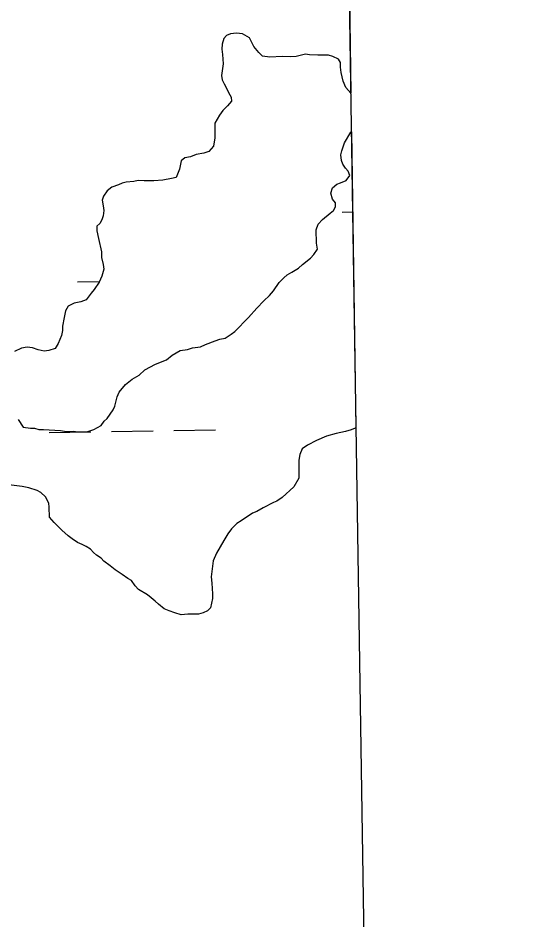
# Model space of a CAD drawing. Extents: x 3807117 to 3845308, y 337856 to 363736.
# Drawn here: x 3842791 to 3843194, y 352657 to 353352 of the extents above; entities that cross this region are included whole.
import ezdxf

# ---------------------------------------------------------------- set-up
doc = ezdxf.new("R2010")
doc.units = 0
for name, color, linetype in [('V-GRID-FRAM', 7, 'Continuous'), ('V-TOPO-SHOR', 7, 'Continuous'), ('V-WETL-SWMP', 7, 'Continuous')]:
    doc.layers.add(name, color=color, linetype=linetype)

msp = doc.modelspace()

# ---------------------------------------------------------------- linework, layer by layer
at = {"layer": 'V-GRID-FRAM'}
msp.add_lwpolyline([(3811100.57, 361461.86), (3842914.16, 361938.5), (3843194.47, 343758.27), (3811365.02, 343281.4), (3811100.57, 361461.86)], dxfattribs=at)
at = {"layer": 'V-TOPO-SHOR'}
for p, q in [((3842949.77, 353335.83), (3842948.62, 353331.46)), ((3842951.73, 353338.23), (3842949.77, 353335.83)), ((3842954.89, 353339.45), (3842951.73, 353338.23)), ((3842959.64, 353339.89), (3842954.89, 353339.45)), ((3842964.01, 353339.53), (3842959.64, 353339.89)), ((3842969.58, 353336.41), (3842964.01, 353339.53)), ((3842972.82, 353329.7), (3842969.58, 353336.41)), ((3842948.62, 353331.46), (3842948.26, 353327.49)), ((3842948.26, 353327.49), (3842948.69, 353323.53)), ((3842976.82, 353324.98), (3842972.82, 353329.7)), ((3842948.69, 353323.53), (3842949.15, 353316.4)), ((3842979.62, 353322.23), (3842976.82, 353324.98)), ((3842985.18, 353321.49), (3842979.62, 353322.23)), ((3842994.69, 353321.97), (3842985.18, 353321.49)), ((3843001.04, 353321.63), (3842994.69, 353321.97)), ((3843005.39, 353322.07), (3843001.04, 353321.63)), ((3843012.51, 353323.72), (3843005.39, 353322.07)), ((3843015.69, 353323.35), (3843012.51, 353323.72)), ((3843022.03, 353323.01), (3843015.69, 353323.35)), ((3843030.36, 353323.08), (3843022.03, 353323.01)), ((3843033.54, 353321.92), (3843030.36, 353323.08)), ((3843037.92, 353319.98), (3843033.54, 353321.92)), ((3843039.53, 353317.22), (3843037.92, 353319.98)), ((3842949.15, 353316.4), (3842948.05, 353307.27)), ((3843039.56, 353313.65), (3843039.53, 353317.22)), ((3843039.99, 353309.69), (3843039.56, 353313.65)), ((3842948.05, 353307.27), (3842948.47, 353304.11)), ((3843041.64, 353302.97), (3843039.99, 353309.69)), ((3842948.47, 353304.11), (3842950.09, 353300.95)), ((3842950.09, 353300.95), (3842951.7, 353298.19)), ((3843043.66, 353298.23), (3843041.64, 353302.97)), ((3842951.7, 353298.19), (3842953.32, 353294.24)), ((3842953.32, 353294.24), (3842955.33, 353290.69)), ((3843047.45, 353293.77), (3843043.66, 353298.23)), ((3842955.76, 353287.52), (3842952.62, 353283.93)), ((3842955.33, 353290.69), (3842955.76, 353287.52)), ((3842949.08, 353280.33), (3842946.34, 353276.73)), ((3842952.62, 353283.93), (3842949.08, 353280.33)), ((3842946.34, 353276.73), (3842942.83, 353270.76)), ((3842942.83, 353270.76), (3842942.93, 353259.26)), ((3843042.47, 353255.41), (3843047.55, 353263.78)), ((3843047.55, 353263.78), (3843047.91, 353264.08)), ((3842942.93, 353259.26), (3842941.8, 353252.91)), ((3842941.8, 353252.91), (3842938.27, 353248.91)), ((3843040.54, 353249.44), (3843042.47, 353255.41)), ((3842919.68, 353243.99), (3842916.93, 353241.58)), ((3842924.04, 353244.82), (3842919.68, 353243.99)), ((3842928.38, 353246.44), (3842924.04, 353244.82)), ((3842934.32, 353247.69), (3842928.38, 353246.44)), ((3842938.27, 353248.91), (3842934.32, 353247.69)), ((3843039.78, 353246.27), (3843040.54, 353249.44)), ((3843040.21, 353241.91), (3843039.78, 353246.27)), ((3842916.93, 353241.58), (3842915.8, 353235.23)), ((3843041.43, 353239.15), (3843040.21, 353241.91)), ((3843043.44, 353235.99), (3843041.43, 353239.15)), ((3843045.44, 353233.63), (3843043.44, 353235.99)), ((3842915.8, 353235.23), (3842913.08, 353228.86)), ((3843043.92, 353226.48), (3843046.66, 353230.47)), ((3843046.66, 353230.47), (3843045.44, 353233.63)), ((3842868.73, 353223.31), (3842863.6, 353221.28)), ((3842871.5, 353224.52), (3842868.73, 353223.31)), ((3842874.66, 353225.34), (3842871.5, 353224.52)), ((3842880.6, 353225.79), (3842874.66, 353225.34)), ((3842883.77, 353226.61), (3842880.6, 353225.79)), ((3842888.53, 353226.26), (3842883.77, 353226.61)), ((3842891.7, 353226.29), (3842888.53, 353226.26)), ((3842896.06, 353226.33), (3842891.7, 353226.29)), ((3842902.79, 353226.79), (3842896.06, 353226.33)), ((3842909.52, 353228.04), (3842902.79, 353226.79)), ((3842913.08, 353228.86), (3842909.52, 353228.04)), ((3843033.27, 353220.84), (3843036.81, 353223.64)), ((3843036.81, 353223.64), (3843039.58, 353224.86)), ((3843039.58, 353224.86), (3843043.92, 353226.48)), ((3842860.06, 353218.47), (3842857.32, 353214.48)), ((3842863.6, 353221.28), (3842860.06, 353218.47)), ((3843032.12, 353216.86), (3843033.27, 353220.84)), ((3843033.35, 353212.12), (3843032.12, 353216.86)), ((3842857.32, 353214.48), (3842856.16, 353211.3)), ((3842856.16, 353211.3), (3842856.99, 353206.95)), ((3843035.75, 353209.36), (3843033.35, 353212.12)), ((3843035.78, 353206.19), (3843035.75, 353209.36)), ((3842856.99, 353206.95), (3842857.42, 353203.38)), ((3842857.42, 353203.38), (3842857.06, 353199.42)), ((3843025.56, 353196.58), (3843031.46, 353201.4)), ((3843031.46, 353201.4), (3843034.22, 353203.4)), ((3843034.22, 353203.4), (3843035.78, 353206.19)), ((3842855.9, 353196.23), (3842854.34, 353193.45)), ((3842857.06, 353199.42), (3842855.9, 353196.23)), ((3843022.42, 353192.99), (3843025.56, 353196.58)), ((3842854.34, 353193.45), (3842851.98, 353191.44)), ((3842851.98, 353191.44), (3842852.01, 353187.87)), ((3842852.01, 353187.87), (3842853.25, 353181.94)), ((3843020.88, 353188.61), (3843022.42, 353192.99)), ((3843020.97, 353178.31), (3843020.88, 353188.61)), ((3842853.25, 353181.94), (3842855.72, 353171.65)), ((3843019.07, 353169.57), (3843021.81, 353173.56)), ((3843021.81, 353173.56), (3843020.97, 353178.31)), ((3842855.72, 353171.65), (3842855.76, 353167.29)), ((3842855.76, 353167.29), (3842857, 353161.76)), ((3843010.41, 353161.96), (3843016.32, 353166.77)), ((3843016.32, 353166.77), (3843019.07, 353169.57)), ((3842857, 353161.76), (3842857.43, 353158.19)), ((3843007.27, 353159.16), (3843010.41, 353161.96)), ((3842855.89, 353153.02), (3842853.95, 353148.25)), ((3842857.43, 353158.19), (3842855.89, 353153.02)), ((3842995.84, 353151.52), (3842998.6, 353153.92)), ((3842998.6, 353153.92), (3843002.14, 353155.94)), ((3843002.14, 353155.94), (3843007.27, 353159.16)), ((3842853.95, 353148.25), (3842850.04, 353142.67)), ((3842988.01, 353141.54), (3842992.31, 353147.92)), ((3842992.31, 353147.92), (3842995.84, 353151.52)), ((3842847.69, 353139.87), (3842843.77, 353134.68)), ((3842850.04, 353142.67), (3842847.69, 353139.87)), ((3842984.87, 353137.94), (3842988.01, 353141.54)), ((3842834.68, 353132.22), (3842829.94, 353129.8)), ((3842839.82, 353133.06), (3842834.68, 353132.22)), ((3842843.77, 353134.68), (3842839.82, 353133.06)), ((3842975.04, 353128.34), (3842980.54, 353133.94)), ((3842980.54, 353133.94), (3842984.87, 353137.94)), ((3842827.99, 353126.21), (3842826.85, 353121.05)), ((3842829.94, 353129.8), (3842827.99, 353126.21)), ((3842968.77, 353121.15), (3842975.04, 353128.34)), ((3842826.85, 353121.05), (3842825.72, 353114.3)), ((3842958.16, 353110.35), (3842968.77, 353121.15)), ((3842825.75, 353111.13), (3842824.99, 353107.16)), ((3842825.72, 353114.3), (3842825.75, 353111.13)), ((3842824.99, 353107.16), (3842822.27, 353101.19)), ((3842943.16, 353103.08), (3842946.72, 353104.3)), ((3842946.72, 353104.3), (3842950.68, 353105.13)), ((3842950.68, 353105.13), (3842955.4, 353108.34)), ((3842955.4, 353108.34), (3842958.16, 353110.35)), ((3842794.16, 353097.36), (3842788.63, 353094.93)), ((3842798.51, 353098.19), (3842794.16, 353097.36)), ((3842802.48, 353097.83), (3842798.51, 353098.19)), ((3842806.86, 353096.29), (3842802.48, 353097.83)), ((3842819.93, 353097.2), (3842815.19, 353095.57)), ((3842822.27, 353101.19), (3842819.93, 353097.2)), ((3842921.82, 353096.54), (3842925.77, 353097.76)), ((3842925.77, 353097.76), (3842931.71, 353098.61)), ((3842931.71, 353098.61), (3842935.66, 353100.23)), ((3842935.66, 353100.23), (3842943.16, 353103.08)), ((3842811.62, 353095.14), (3842806.86, 353096.29)), ((3842815.19, 353095.57), (3842811.62, 353095.14)), ((3842905.64, 353088.46), (3842909.96, 353092.07)), ((3842909.96, 353092.07), (3842916.27, 353095.7)), ((3842916.27, 353095.7), (3842921.82, 353096.54)), ((3842889.06, 353080.78), (3842897.34, 353085.22)), ((3842897.34, 353085.22), (3842905.64, 353088.46)), ((3842879.21, 353073.56), (3842884.73, 353076.78)), ((3842884.73, 353076.78), (3842889.06, 353080.78)), ((3842869.39, 353063.56), (3842874.09, 353069.55)), ((3842874.09, 353069.55), (3842879.21, 353073.56)), ((3842867.84, 353059.98), (3842869.39, 353063.56)), ((3842865.92, 353052.82), (3842867.84, 353059.98)), ((3842860.06, 353043.26), (3842864.76, 353050.04)), ((3842864.76, 353050.04), (3842865.92, 353052.82)), ((3842791.49, 353042.63), (3842795.51, 353036.72)), ((3842857.7, 353041.25), (3842860.06, 353043.26)), ((3842795.51, 353036.72), (3842801.06, 353035.98)), ((3842801.06, 353035.98), (3842804.23, 353036.01)), ((3842804.23, 353036.01), (3842807.41, 353034.85)), ((3842807.41, 353034.85), (3842810.98, 353034.88)), ((3842810.98, 353034.88), (3842824.07, 353034.21)), ((3842844.3, 353033.2), (3842849.83, 353034.84)), ((3842849.83, 353034.84), (3842855.35, 353038.06)), ((3842855.35, 353038.06), (3842857.7, 353041.25)), ((3843047.65, 353034.65), (3843043.3, 353033.42)), ((3843050.81, 353035.87), (3843047.65, 353034.65)), ((3843051.42, 353035.99), (3843050.81, 353035.87)), ((3842824.07, 353034.21), (3842828.83, 353033.46)), ((3842828.83, 353033.46), (3842833.99, 353033.5)), ((3842833.99, 353033.5), (3842837.56, 353033.14)), ((3842837.56, 353033.14), (3842844.3, 353033.2)), ((3843028.66, 353029.72), (3843021.16, 353026.48)), ((3843036.18, 353031.77), (3843028.66, 353029.72)), ((3843043.3, 353033.42), (3843036.18, 353031.77)), ((3843014.06, 353022.85), (3843010.12, 353020.04)), ((3843021.16, 353026.48), (3843014.06, 353022.85)), ((3843008.18, 353015.66), (3843007.42, 353011.29)), ((3843010.12, 353020.04), (3843008.18, 353015.66)), ((3843007.42, 353011.29), (3843007.55, 352997.42)), ((3843007.55, 352997.42), (3843003.65, 352990.65)), ((3842794.73, 352991.13), (3842784.41, 352992.22)), ((3842799.89, 352989.99), (3842794.73, 352991.13)), ((3842806.25, 352988.06), (3842799.89, 352989.99)), ((3842809.04, 352986.5), (3842806.25, 352988.06)), ((3842812.64, 352982.97), (3842809.04, 352986.5)), ((3843003.65, 352990.65), (3842994.6, 352982.64)), ((3842815.06, 352978.23), (3842812.64, 352982.97)), ((3842990.66, 352979.82), (3842987.9, 352978.61)), ((3842994.6, 352982.64), (3842990.66, 352979.82)), ((3842815.49, 352975.06), (3842815.06, 352978.23)), ((3842815.56, 352967.53), (3842815.49, 352975.06)), ((3842980.01, 352974.58), (3842975.28, 352971.76)), ((3842987.9, 352978.61), (3842980.01, 352974.58)), ((3842819.17, 352963.2), (3842815.56, 352967.53)), ((3842971.72, 352970.54), (3842963.05, 352964.51)), ((3842975.28, 352971.76), (3842971.72, 352970.54)), ((3842825.17, 352957.31), (3842819.17, 352963.2)), ((3842955.58, 352958.5), (3842952.84, 352954.51)), ((3842959.9, 352962.5), (3842955.58, 352958.5)), ((3842963.05, 352964.51), (3842959.9, 352962.5)), ((3842829.96, 352953), (3842825.17, 352957.31)), ((3842833.16, 352950.65), (3842829.96, 352953)), ((3842952.84, 352954.51), (3842949.71, 352949.33)), ((3842837.14, 352947.91), (3842833.16, 352950.65)), ((3842840.73, 352946.35), (3842837.14, 352947.91)), ((3842843.91, 352944.8), (3842840.73, 352946.35)), ((3842847.1, 352942.84), (3842843.91, 352944.8)), ((3842949.71, 352949.33), (3842944.25, 352939.76)), ((3842849.5, 352940.09), (3842847.1, 352942.84)), ((3842851.9, 352938.13), (3842849.5, 352940.09)), ((3842855.49, 352935.79), (3842851.9, 352938.13)), ((3842944.25, 352939.76), (3842941.53, 352933.79)), ((3842857.49, 352933.43), (3842855.49, 352935.79)), ((3842862.28, 352929.9), (3842857.49, 352933.43)), ((3842941.53, 352933.79), (3842940.06, 352921.49)), ((3842866.27, 352926.77), (3842862.28, 352929.9)), ((3842871.46, 352923.24), (3842866.27, 352926.77)), ((3842875.85, 352920.11), (3842871.46, 352923.24)), ((3842878.64, 352918.55), (3842875.85, 352920.11)), ((3842881.45, 352914.61), (3842878.64, 352918.55)), ((3842940.06, 352921.49), (3842940.5, 352916.74)), ((3842940.5, 352916.74), (3842940.97, 352908.42)), ((3842884.25, 352911.86), (3842881.45, 352914.61)), ((3842891.03, 352907.57), (3842884.25, 352911.86)), ((3842893.82, 352905.21), (3842891.03, 352907.57)), ((3842897.02, 352902.86), (3842893.82, 352905.21)), ((3842899.42, 352900.51), (3842897.02, 352902.86)), ((3842941, 352904.85), (3842939.48, 352897.7)), ((3842940.97, 352908.42), (3842941, 352904.85)), ((3842903.81, 352896.98), (3842899.42, 352900.51)), ((3842907.79, 352895.43), (3842903.81, 352896.98)), ((3842939.48, 352897.7), (3842937.12, 352895.3)), ((3842912.16, 352893.88), (3842907.79, 352895.43)), ((3842916.93, 352892.34), (3842912.16, 352893.88)), ((3842922.08, 352892.78), (3842916.93, 352892.34)), ((3842930.41, 352892.86), (3842922.08, 352892.78)), ((3842933.97, 352893.68), (3842930.41, 352892.86)), ((3842937.12, 352895.3), (3842933.97, 352893.68))]:
    msp.add_line(p, q, dxfattribs=at)
at = {"layer": 'V-WETL-SWMP'}
for p, q in [((3843039.31, 353821.61), (3843047.45, 353293.77)), ((3842949.77, 353335.83), (3842948.62, 353331.46)), ((3842951.73, 353338.23), (3842949.77, 353335.83)), ((3842954.89, 353339.45), (3842951.73, 353338.23)), ((3842959.64, 353339.89), (3842954.89, 353339.45)), ((3842964.01, 353339.53), (3842959.64, 353339.89)), ((3842969.58, 353336.41), (3842964.01, 353339.53)), ((3842972.82, 353329.7), (3842969.58, 353336.41)), ((3842948.62, 353331.46), (3842948.26, 353327.49)), ((3842948.26, 353327.49), (3842948.69, 353323.53)), ((3842976.82, 353324.98), (3842972.82, 353329.7)), ((3842948.69, 353323.53), (3842949.15, 353316.4)), ((3842979.62, 353322.23), (3842976.82, 353324.98)), ((3842985.18, 353321.49), (3842979.62, 353322.23)), ((3842994.69, 353321.97), (3842985.18, 353321.49)), ((3843001.04, 353321.63), (3842994.69, 353321.97)), ((3843005.39, 353322.07), (3843001.04, 353321.63)), ((3843012.51, 353323.72), (3843005.39, 353322.07)), ((3843015.69, 353323.35), (3843012.51, 353323.72)), ((3843022.03, 353323.01), (3843015.69, 353323.35)), ((3843030.36, 353323.08), (3843022.03, 353323.01)), ((3843033.54, 353321.92), (3843030.36, 353323.08)), ((3843037.92, 353319.98), (3843033.54, 353321.92)), ((3843039.53, 353317.22), (3843037.92, 353319.98)), ((3842949.15, 353316.4), (3842948.05, 353307.27)), ((3843039.56, 353313.65), (3843039.53, 353317.22)), ((3843039.99, 353309.69), (3843039.56, 353313.65)), ((3842948.05, 353307.27), (3842948.47, 353304.11)), ((3843041.64, 353302.97), (3843039.99, 353309.69)), ((3842948.47, 353304.11), (3842950.09, 353300.95)), ((3842950.09, 353300.95), (3842951.7, 353298.19)), ((3843043.66, 353298.23), (3843041.64, 353302.97)), ((3842951.7, 353298.19), (3842953.32, 353294.24)), ((3842953.32, 353294.24), (3842955.33, 353290.69)), ((3843047.45, 353293.77), (3843043.66, 353298.23)), ((3842955.76, 353287.52), (3842952.62, 353283.93)), ((3842955.33, 353290.69), (3842955.76, 353287.52)), ((3842949.08, 353280.33), (3842946.34, 353276.73)), ((3842952.62, 353283.93), (3842949.08, 353280.33)), ((3842946.34, 353276.73), (3842942.83, 353270.76)), ((3842942.83, 353270.76), (3842942.93, 353259.26)), ((3843042.47, 353255.41), (3843047.55, 353263.78)), ((3843047.55, 353263.78), (3843047.91, 353264.08)), ((3843047.91, 353264.08), (3843051.42, 353035.99)), ((3842942.93, 353259.26), (3842941.8, 353252.91)), ((3842941.8, 353252.91), (3842938.27, 353248.91)), ((3843040.54, 353249.44), (3843042.47, 353255.41)), ((3842919.68, 353243.99), (3842916.93, 353241.58)), ((3842924.04, 353244.82), (3842919.68, 353243.99)), ((3842928.38, 353246.44), (3842924.04, 353244.82)), ((3842934.32, 353247.69), (3842928.38, 353246.44)), ((3842938.27, 353248.91), (3842934.32, 353247.69)), ((3843039.78, 353246.27), (3843040.54, 353249.44)), ((3843040.21, 353241.91), (3843039.78, 353246.27)), ((3842916.93, 353241.58), (3842915.8, 353235.23)), ((3843041.43, 353239.15), (3843040.21, 353241.91)), ((3843043.44, 353235.99), (3843041.43, 353239.15)), ((3843045.44, 353233.63), (3843043.44, 353235.99)), ((3842915.8, 353235.23), (3842913.08, 353228.86)), ((3843043.92, 353226.48), (3843046.66, 353230.47)), ((3843046.66, 353230.47), (3843045.44, 353233.63)), ((3842868.73, 353223.31), (3842863.6, 353221.28)), ((3842871.5, 353224.52), (3842868.73, 353223.31)), ((3842874.66, 353225.34), (3842871.5, 353224.52)), ((3842880.6, 353225.79), (3842874.66, 353225.34)), ((3842883.77, 353226.61), (3842880.6, 353225.79)), ((3842888.53, 353226.26), (3842883.77, 353226.61)), ((3842891.7, 353226.29), (3842888.53, 353226.26)), ((3842896.06, 353226.33), (3842891.7, 353226.29)), ((3842902.79, 353226.79), (3842896.06, 353226.33)), ((3842909.52, 353228.04), (3842902.79, 353226.79)), ((3842913.08, 353228.86), (3842909.52, 353228.04)), ((3843033.27, 353220.84), (3843036.81, 353223.64)), ((3843036.81, 353223.64), (3843039.58, 353224.86)), ((3843039.58, 353224.86), (3843043.92, 353226.48)), ((3842860.06, 353218.47), (3842857.32, 353214.48)), ((3842863.6, 353221.28), (3842860.06, 353218.47)), ((3843032.12, 353216.86), (3843033.27, 353220.84)), ((3843033.35, 353212.12), (3843032.12, 353216.86)), ((3842857.32, 353214.48), (3842856.16, 353211.3)), ((3842856.16, 353211.3), (3842856.99, 353206.95)), ((3843035.75, 353209.36), (3843033.35, 353212.12)), ((3843035.78, 353206.19), (3843035.75, 353209.36)), ((3842856.99, 353206.95), (3842857.42, 353203.38)), ((3842857.42, 353203.38), (3842857.06, 353199.42)), ((3843025.56, 353196.58), (3843031.46, 353201.4)), ((3843031.46, 353201.4), (3843034.22, 353203.4)), ((3843034.22, 353203.4), (3843035.78, 353206.19)), ((3843040.92, 353202.24), (3843048.86, 353202.36)), ((3842855.9, 353196.23), (3842854.34, 353193.45)), ((3842857.06, 353199.42), (3842855.9, 353196.23)), ((3843022.42, 353192.99), (3843025.56, 353196.58)), ((3842854.34, 353193.45), (3842851.98, 353191.44)), ((3842851.98, 353191.44), (3842852.01, 353187.87)), ((3842852.01, 353187.87), (3842853.25, 353181.94)), ((3843020.88, 353188.61), (3843022.42, 353192.99)), ((3843020.97, 353178.31), (3843020.88, 353188.61)), ((3842853.25, 353181.94), (3842855.72, 353171.65)), ((3843019.07, 353169.57), (3843021.81, 353173.56)), ((3843021.81, 353173.56), (3843020.97, 353178.31)), ((3842855.72, 353171.65), (3842855.76, 353167.29)), ((3842855.76, 353167.29), (3842857, 353161.76)), ((3843010.41, 353161.96), (3843016.32, 353166.77)), ((3843016.32, 353166.77), (3843019.07, 353169.57)), ((3842857, 353161.76), (3842857.43, 353158.19)), ((3843007.27, 353159.16), (3843010.41, 353161.96)), ((3842855.89, 353153.02), (3842853.95, 353148.25)), ((3842857.43, 353158.19), (3842855.89, 353153.02)), ((3842995.84, 353151.52), (3842998.6, 353153.92)), ((3842998.6, 353153.92), (3843002.14, 353155.94)), ((3843002.14, 353155.94), (3843007.27, 353159.16)), ((3842837.11, 353148.44), (3842854.13, 353148.69)), ((3842853.95, 353148.25), (3842850.04, 353142.67)), ((3842988.01, 353141.54), (3842992.31, 353147.92)), ((3842992.31, 353147.92), (3842995.84, 353151.52)), ((3842847.69, 353139.87), (3842843.77, 353134.68)), ((3842850.04, 353142.67), (3842847.69, 353139.87)), ((3842984.87, 353137.94), (3842988.01, 353141.54)), ((3842834.68, 353132.22), (3842829.94, 353129.8)), ((3842839.82, 353133.06), (3842834.68, 353132.22)), ((3842843.77, 353134.68), (3842839.82, 353133.06)), ((3842975.04, 353128.34), (3842980.54, 353133.94)), ((3842980.54, 353133.94), (3842984.87, 353137.94)), ((3842827.99, 353126.21), (3842826.85, 353121.05)), ((3842829.94, 353129.8), (3842827.99, 353126.21)), ((3842968.77, 353121.15), (3842975.04, 353128.34)), ((3842826.85, 353121.05), (3842825.72, 353114.3)), ((3842958.16, 353110.35), (3842968.77, 353121.15)), ((3842825.75, 353111.13), (3842824.99, 353107.16)), ((3842825.72, 353114.3), (3842825.75, 353111.13)), ((3842824.99, 353107.16), (3842822.27, 353101.19)), ((3842943.16, 353103.08), (3842946.72, 353104.3)), ((3842946.72, 353104.3), (3842950.68, 353105.13)), ((3842950.68, 353105.13), (3842955.4, 353108.34)), ((3842955.4, 353108.34), (3842958.16, 353110.35)), ((3842794.16, 353097.36), (3842788.63, 353094.93)), ((3842798.51, 353098.19), (3842794.16, 353097.36)), ((3842802.48, 353097.83), (3842798.51, 353098.19)), ((3842806.86, 353096.29), (3842802.48, 353097.83)), ((3842819.93, 353097.2), (3842815.19, 353095.57)), ((3842822.27, 353101.19), (3842819.93, 353097.2)), ((3842921.82, 353096.54), (3842925.77, 353097.76)), ((3842925.77, 353097.76), (3842931.71, 353098.61)), ((3842931.71, 353098.61), (3842935.66, 353100.23)), ((3842935.66, 353100.23), (3842943.16, 353103.08)), ((3842811.62, 353095.14), (3842806.86, 353096.29)), ((3842815.19, 353095.57), (3842811.62, 353095.14)), ((3842905.64, 353088.46), (3842909.96, 353092.07)), ((3842909.96, 353092.07), (3842916.27, 353095.7)), ((3842916.27, 353095.7), (3842921.82, 353096.54)), ((3842889.06, 353080.78), (3842897.34, 353085.22)), ((3842897.34, 353085.22), (3842905.64, 353088.46)), ((3842879.21, 353073.56), (3842884.73, 353076.78)), ((3842884.73, 353076.78), (3842889.06, 353080.78)), ((3842869.39, 353063.56), (3842874.09, 353069.55)), ((3842874.09, 353069.55), (3842879.21, 353073.56)), ((3842867.84, 353059.98), (3842869.39, 353063.56)), ((3842865.92, 353052.82), (3842867.84, 353059.98)), ((3842860.06, 353043.26), (3842864.76, 353050.04)), ((3842864.76, 353050.04), (3842865.92, 353052.82)), ((3842791.49, 353042.63), (3842795.51, 353036.72)), ((3842857.7, 353041.25), (3842860.06, 353043.26)), ((3842795.51, 353036.72), (3842801.06, 353035.98)), ((3842801.06, 353035.98), (3842804.23, 353036.01)), ((3842804.23, 353036.01), (3842807.41, 353034.85)), ((3842807.41, 353034.85), (3842810.98, 353034.88)), ((3842810.98, 353034.88), (3842824.07, 353034.21)), ((3842844.3, 353033.2), (3842849.83, 353034.84)), ((3842849.83, 353034.84), (3842855.35, 353038.06)), ((3842855.35, 353038.06), (3842857.7, 353041.25)), ((3842911.43, 353034.11), (3842943.42, 353034.58)), ((3843047.65, 353034.65), (3843043.3, 353033.42)), ((3843050.81, 353035.87), (3843047.65, 353034.65)), ((3843051.42, 353035.99), (3843050.81, 353035.87)), ((3842815.44, 353032.67), (3842847.43, 353033.15)), ((3842824.07, 353034.21), (3842828.83, 353033.46)), ((3842828.83, 353033.46), (3842833.99, 353033.5)), ((3842833.99, 353033.5), (3842837.56, 353033.14)), ((3842837.56, 353033.14), (3842844.3, 353033.2)), ((3842863.43, 353033.39), (3842895.43, 353033.87)), ((3843028.66, 353029.72), (3843021.16, 353026.48)), ((3843036.18, 353031.77), (3843028.66, 353029.72)), ((3843043.3, 353033.42), (3843036.18, 353031.77)), ((3843014.06, 353022.85), (3843010.12, 353020.04)), ((3843021.16, 353026.48), (3843014.06, 353022.85)), ((3843008.18, 353015.66), (3843007.42, 353011.29)), ((3843010.12, 353020.04), (3843008.18, 353015.66)), ((3843007.42, 353011.29), (3843007.55, 352997.42)), ((3843007.55, 352997.42), (3843003.65, 352990.65)), ((3842794.73, 352991.13), (3842784.41, 352992.22)), ((3842799.89, 352989.99), (3842794.73, 352991.13)), ((3842806.25, 352988.06), (3842799.89, 352989.99)), ((3842809.04, 352986.5), (3842806.25, 352988.06)), ((3842812.64, 352982.97), (3842809.04, 352986.5)), ((3843003.65, 352990.65), (3842994.6, 352982.64)), ((3842815.06, 352978.23), (3842812.64, 352982.97)), ((3842990.66, 352979.82), (3842987.9, 352978.61)), ((3842994.6, 352982.64), (3842990.66, 352979.82)), ((3842815.49, 352975.06), (3842815.06, 352978.23)), ((3842815.56, 352967.53), (3842815.49, 352975.06)), ((3842980.01, 352974.58), (3842975.28, 352971.76)), ((3842987.9, 352978.61), (3842980.01, 352974.58)), ((3842819.17, 352963.2), (3842815.56, 352967.53)), ((3842971.72, 352970.54), (3842963.05, 352964.51)), ((3842975.28, 352971.76), (3842971.72, 352970.54)), ((3842825.17, 352957.31), (3842819.17, 352963.2)), ((3842955.58, 352958.5), (3842952.84, 352954.51)), ((3842959.9, 352962.5), (3842955.58, 352958.5)), ((3842963.05, 352964.51), (3842959.9, 352962.5)), ((3842829.96, 352953), (3842825.17, 352957.31)), ((3842833.16, 352950.65), (3842829.96, 352953)), ((3842952.84, 352954.51), (3842949.71, 352949.33)), ((3842837.14, 352947.91), (3842833.16, 352950.65)), ((3842840.73, 352946.35), (3842837.14, 352947.91)), ((3842843.91, 352944.8), (3842840.73, 352946.35)), ((3842847.1, 352942.84), (3842843.91, 352944.8)), ((3842949.71, 352949.33), (3842944.25, 352939.76)), ((3842849.5, 352940.09), (3842847.1, 352942.84)), ((3842851.9, 352938.13), (3842849.5, 352940.09)), ((3842855.49, 352935.79), (3842851.9, 352938.13)), ((3842944.25, 352939.76), (3842941.53, 352933.79)), ((3842857.49, 352933.43), (3842855.49, 352935.79)), ((3842862.28, 352929.9), (3842857.49, 352933.43)), ((3842941.53, 352933.79), (3842940.06, 352921.49)), ((3842866.27, 352926.77), (3842862.28, 352929.9)), ((3842871.46, 352923.24), (3842866.27, 352926.77)), ((3842875.85, 352920.11), (3842871.46, 352923.24)), ((3842878.64, 352918.55), (3842875.85, 352920.11)), ((3842881.45, 352914.61), (3842878.64, 352918.55)), ((3842940.06, 352921.49), (3842940.5, 352916.74)), ((3842940.5, 352916.74), (3842940.97, 352908.42)), ((3842884.25, 352911.86), (3842881.45, 352914.61)), ((3842891.03, 352907.57), (3842884.25, 352911.86)), ((3842893.82, 352905.21), (3842891.03, 352907.57)), ((3842897.02, 352902.86), (3842893.82, 352905.21)), ((3842899.42, 352900.51), (3842897.02, 352902.86)), ((3842941, 352904.85), (3842939.48, 352897.7)), ((3842940.97, 352908.42), (3842941, 352904.85)), ((3842903.81, 352896.98), (3842899.42, 352900.51)), ((3842907.79, 352895.43), (3842903.81, 352896.98)), ((3842939.48, 352897.7), (3842937.12, 352895.3)), ((3842912.16, 352893.88), (3842907.79, 352895.43)), ((3842916.93, 352892.34), (3842912.16, 352893.88)), ((3842922.08, 352892.78), (3842916.93, 352892.34)), ((3842930.41, 352892.86), (3842922.08, 352892.78)), ((3842933.97, 352893.68), (3842930.41, 352892.86)), ((3842937.12, 352895.3), (3842933.97, 352893.68))]:
    msp.add_line(p, q, dxfattribs=at)

doc.saveas('drawing.dxf')
